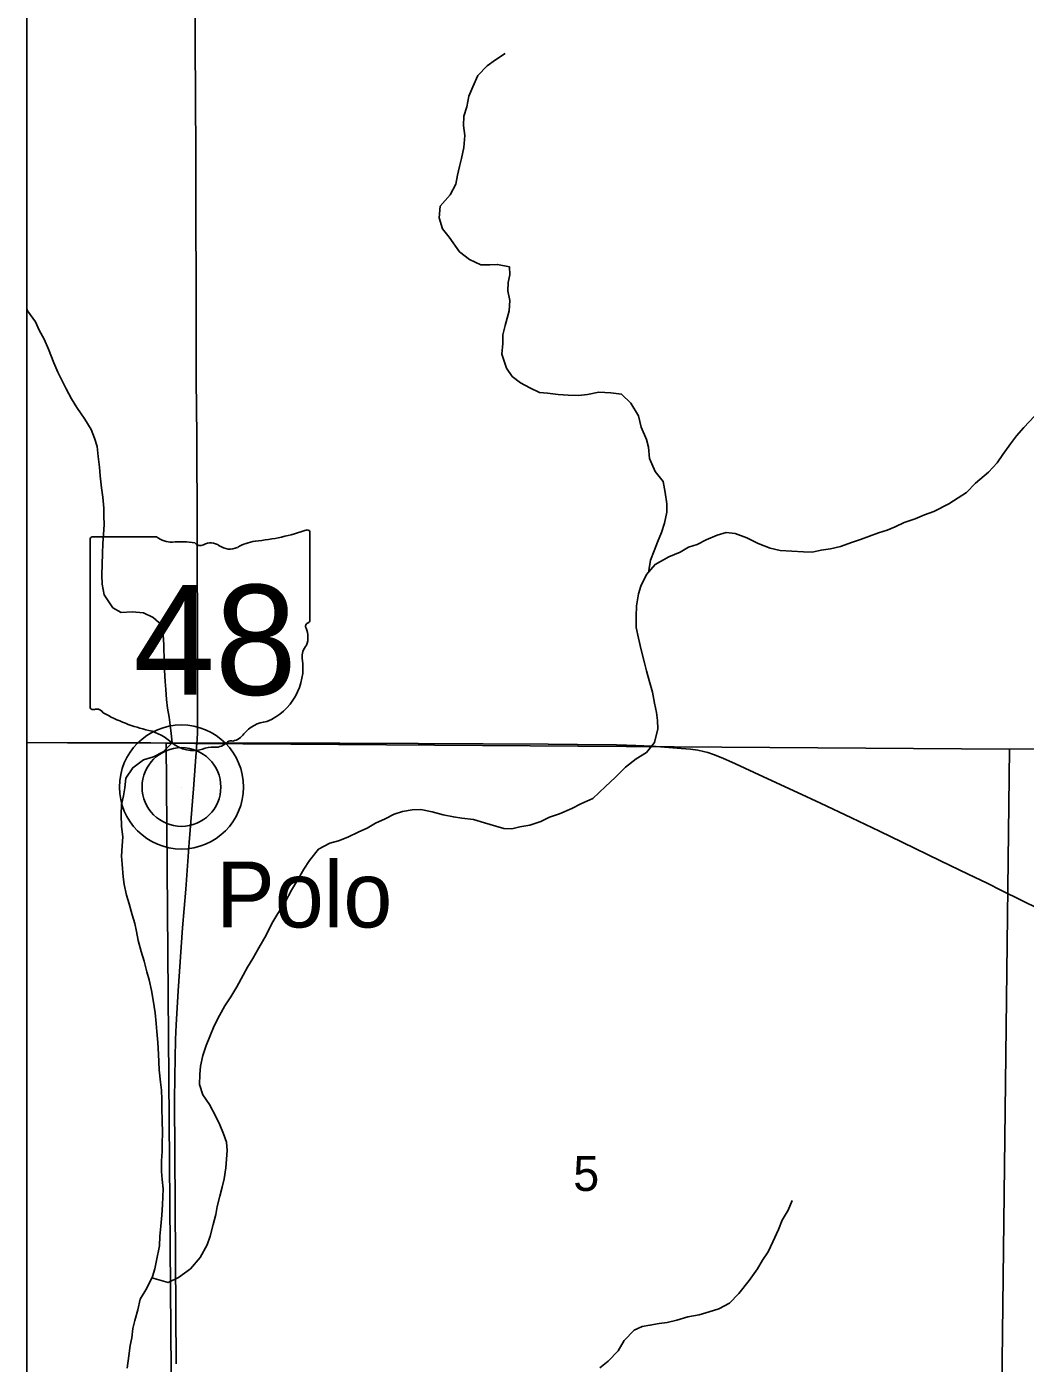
# Model space of a CAD drawing. Extents: x -87 to 2145, y -2128 to 440.
# Drawn here: x -47.037 to -45.839, y -693.821 to -692.218 of the extents above; entities that cross this region are included whole.
import ezdxf

# ---------------------------------------------------------------- set-up
doc = ezdxf.new("R2010")
doc.units = 0
for name, color, linetype in [('GM_X_County_Road', 7, 'Continuous'), ('GM_X_Minor_River', 7, 'Continuous'), ('GM_X_Section', 7, 'Continuous'), ('GM_X_Section_Text', 7, 'Continuous'), ('GM_X_State_Location', 7, 'Continuous'), ('GM_X_State_Route', 7, 'Continuous'), ('GM_X_State_Shield', 7, 'Continuous'), ('GM_X_Township_Text', 7, 'Continuous'), ('GM_X_Unincorporated', 7, 'Continuous'), ('GM_X_Unincorporated_Location', 7, 'Continuous'), ('GM_X_Unincorporated_Text', 7, 'Continuous'), ('SH_Cut_Line', 7, 'Continuous'), ('SN_P_Text', 7, 'Continuous')]:
    doc.layers.add(name, color=color, linetype=linetype)

msp = doc.modelspace()

# ---------------------------------------------------------------- linework, layer by layer
at = {"layer": 'GM_X_County_Road'}
for points in [[(-47.0365, -693.0767), (-46.9876, -693.0768), (-46.9472, -693.0769), (-46.9062, -693.0771), (-46.8876, -693.0771), (-46.8348, -693.0773), (-46.8325, -693.0773)], [(-46.8325, -693.0773), (-46.7112, -693.0773), (-46.6609, -693.0774), (-46.5671, -693.0779), (-46.4111, -693.0786), (-46.3757, -693.079), (-46.3291, -693.0794), (-46.3173, -693.0798), (-46.3061, -693.0801), (-46.2862, -693.0811), (-46.2515, -693.0836), (-46.2403, -693.0846), (-46.2317, -693.0858), (-46.2249, -693.0872), (-46.2195, -693.0886), (-46.2129, -693.0908), (-46.2014, -693.0955), (-46.1865, -693.102), (-46.1526, -693.1175), (-46.112, -693.1363), (-46.0844, -693.1492), (-46.0474, -693.1668), (-46.0138, -693.1828), (-45.9863, -693.1961), (-45.9405, -693.2184), (-45.9075, -693.2343), (-45.8845, -693.2453), (-45.8674, -693.2541), (-45.8211, -693.2769)]]:
    msp.add_lwpolyline(points, dxfattribs=at)
at = {"layer": 'GM_X_Minor_River'}
for points in [[(-46.2909, -692.8725), (-46.2899, -692.8677), (-46.2882, -692.8579), (-46.2841, -692.8468), (-46.2801, -692.8363), (-46.2752, -692.8248), (-46.2715, -692.8136), (-46.2689, -692.8001), (-46.2687, -692.7903), (-46.2707, -692.7767), (-46.2731, -692.7635), (-46.2827, -692.7516), (-46.2896, -692.7361), (-46.2908, -692.7225), (-46.2933, -692.713), (-46.2994, -692.6982), (-46.3029, -692.6846), (-46.3121, -692.6697), (-46.3233, -692.6586), (-46.3358, -692.6571), (-46.3502, -692.6564), (-46.364, -692.6591), (-46.3747, -692.6604), (-46.3869, -692.6601), (-46.3991, -692.6591), (-46.412, -692.6577), (-46.4215, -692.6567), (-46.4332, -692.6512), (-46.4444, -692.6453), (-46.4542, -692.6376), (-46.4612, -692.6276), (-46.4665, -692.611), (-46.4655, -692.5982), (-46.4656, -692.5877), (-46.4627, -692.5764), (-46.4577, -692.5589), (-46.4571, -692.5465), (-46.4595, -692.5347), (-46.4589, -692.525), (-46.4571, -692.5156), (-46.4573, -692.5062), (-46.4717, -692.5032), (-46.4812, -692.5038), (-46.4919, -692.5035), (-46.5055, -692.4972), (-46.5174, -692.4883), (-46.53, -692.4707), (-46.5378, -692.4607), (-46.5417, -692.4475), (-46.5406, -692.4332), (-46.5285, -692.4199), (-46.5217, -692.4069), (-46.5199, -692.396), (-46.5174, -692.3859), (-46.5149, -692.3761), (-46.5123, -692.363), (-46.5109, -692.3487), (-46.5125, -692.3366), (-46.5122, -692.3253), (-46.5086, -692.3144), (-46.5064, -692.3016), (-46.5016, -692.2904), (-46.4955, -692.2766), (-46.4842, -692.2651), (-46.4742, -692.2578), (-46.4626, -692.2501)], [(-46.8622, -693.0771), (-46.8637, -693.062), (-46.8657, -693.0462), (-46.8677, -693.0352), (-46.869, -693.0251), (-46.8695, -693.013), (-46.8704, -693.0032), (-46.8712, -692.9897), (-46.8718, -692.9803), (-46.8721, -692.9592), (-46.8729, -692.9476), (-46.875, -692.9355), (-46.885, -692.9266), (-46.8963, -692.9211), (-46.91, -692.9197), (-46.9234, -692.9205), (-46.9331, -692.915), (-46.9435, -692.8994), (-46.9462, -692.8865), (-46.9463, -692.8757), (-46.9458, -692.8498), (-46.9451, -692.8378), (-46.9445, -692.8272), (-46.9438, -692.8152), (-46.944, -692.8051), (-46.9441, -692.7957), (-46.9454, -692.7825), (-46.947, -692.7712), (-46.9486, -692.7569), (-46.9491, -692.7464), (-46.9507, -692.7336), (-46.952, -692.7216), (-46.9552, -692.7114), (-46.9591, -692.7011), (-46.9668, -692.6889), (-46.9764, -692.6748), (-46.9827, -692.6645), (-46.9892, -692.6524), (-46.994, -692.6429), (-46.9991, -692.6326), (-47.0042, -692.6212), (-47.0103, -692.605), (-47.0157, -692.5928), (-47.0215, -692.5822), (-47.0259, -692.5719), (-47.0355, -692.5589), (-47.0365, -692.5566)], [(-46.2217, -692.8335), (-46.2083, -692.8278), (-46.1975, -692.8247), (-46.1869, -692.8257), (-46.1729, -692.8309), (-46.159, -692.838), (-46.1446, -692.8436), (-46.1329, -692.8461), (-46.1188, -692.8472), (-46.1047, -692.8479), (-46.0944, -692.8481), (-46.0837, -692.8457), (-46.0726, -692.8441), (-46.0604, -692.8414), (-46.0462, -692.8364), (-46.0366, -692.8329), (-46.0258, -692.829), (-46.0147, -692.8251), (-46.0043, -692.822), (-45.9947, -692.8177), (-45.984, -692.8127), (-45.9709, -692.8081), (-45.9597, -692.8034), (-45.9486, -692.7995), (-45.9305, -692.7902), (-45.9193, -692.7833), (-45.9092, -692.7767), (-45.8987, -692.7657), (-45.8828, -692.7525), (-45.8726, -692.7411), (-45.8659, -692.731), (-45.8565, -692.7185), (-45.8494, -692.7088), (-45.8405, -692.6989), (-45.8276, -692.6852)], [(-46.8865, -693.7186), (-46.8668, -693.7243), (-46.8545, -693.7181), (-46.8401, -693.7078), (-46.8284, -693.6941), (-46.8201, -693.6791), (-46.8164, -693.6686), (-46.8127, -693.6547), (-46.8097, -693.6426), (-46.808, -693.6328), (-46.8047, -693.6204), (-46.8022, -693.6099), (-46.7996, -693.5997), (-46.7978, -693.5865), (-46.7968, -693.5763), (-46.7962, -693.5658), (-46.7968, -693.5559), (-46.8004, -693.546), (-46.8047, -693.5349), (-46.8098, -693.525), (-46.8171, -693.5105), (-46.8252, -693.4989), (-46.8291, -693.4868), (-46.8289, -693.4747), (-46.8282, -693.4645), (-46.8253, -693.4517), (-46.8212, -693.4397), (-46.8168, -693.4289), (-46.8116, -693.4165), (-46.8052, -693.4039), (-46.7988, -693.3923), (-46.7917, -693.3815), (-46.7846, -693.3696), (-46.7719, -693.3458), (-46.7652, -693.3354), (-46.758, -693.3227), (-46.7493, -693.3075), (-46.7425, -693.2937), (-46.7354, -693.2814), (-46.7267, -693.268), (-46.7188, -693.2535), (-46.7105, -693.2398), (-46.7041, -693.2283), (-46.6974, -693.2182), (-46.6864, -693.2046), (-46.6729, -693.1974), (-46.6626, -693.1946), (-46.6514, -693.19), (-46.638, -693.1835), (-46.6283, -693.1792), (-46.6183, -693.1734), (-46.6064, -693.168), (-46.5956, -693.1623), (-46.5856, -693.1591), (-46.5741, -693.1571), (-46.5638, -693.157), (-46.5502, -693.1596), (-46.5369, -693.1633), (-46.5248, -693.1658), (-46.5146, -693.1672), (-46.5005, -693.169), (-46.4873, -693.1727), (-46.474, -693.1768), (-46.4642, -693.1796), (-46.4547, -693.1802), (-46.4451, -693.1778), (-46.4329, -693.1755), (-46.4198, -693.1713), (-46.4094, -693.1659), (-46.3975, -693.162), (-46.3825, -693.1556), (-46.3717, -693.1502), (-46.3575, -693.1438), (-46.3423, -693.1294), (-46.3306, -693.1184), (-46.3185, -693.1063), (-46.3054, -693.096), (-46.293, -693.0884), (-46.2836, -693.0766), (-46.2794, -693.0601), (-46.2799, -693.05), (-46.2813, -693.0405), (-46.2837, -693.0292), (-46.286, -693.016), (-46.2899, -693.0023), (-46.2931, -692.9906), (-46.2955, -692.9808), (-46.2997, -692.9652), (-46.3029, -692.9516), (-46.3056, -692.9388), (-46.3057, -692.9256), (-46.305, -692.9125), (-46.3028, -692.8982), (-46.2999, -692.8889), (-46.2931, -692.8751), (-46.2829, -692.863), (-46.2664, -692.8539), (-46.2529, -692.8482), (-46.2429, -692.8424), (-46.2325, -692.8389), (-46.2217, -692.8335)], [(-46.9229, -693.1509), (-46.9204, -693.1405), (-46.919, -693.1307), (-46.9176, -693.1194), (-46.9093, -693.1068), (-46.8965, -693.0974), (-46.8846, -693.0939), (-46.8727, -693.0878), (-46.8622, -693.0771)], [(-46.9159, -693.827), (-46.914, -693.8119), (-46.9123, -693.7998), (-46.9105, -693.7904), (-46.9091, -693.7794), (-46.907, -693.7696), (-46.9033, -693.7568), (-46.9004, -693.744), (-46.8924, -693.7309), (-46.8857, -693.717), (-46.8828, -693.7076), (-46.8807, -693.6978), (-46.8772, -693.6801), (-46.877, -693.6687), (-46.8756, -693.6566), (-46.8745, -693.6434), (-46.8735, -693.6309), (-46.873, -693.6117), (-46.8739, -693.6007), (-46.8749, -693.5908), (-46.875, -693.5783), (-46.874, -693.567), (-46.8741, -693.5572), (-46.8738, -693.5451), (-46.8739, -693.5296), (-46.8743, -693.5159), (-46.8745, -693.5046), (-46.875, -693.4933), (-46.8759, -693.4838), (-46.8775, -693.469), (-46.8786, -693.4501), (-46.8794, -693.4361), (-46.8806, -693.4232), (-46.8812, -693.4134), (-46.8824, -693.4009), (-46.8847, -693.3854), (-46.8868, -693.374), (-46.8895, -693.3612), (-46.8924, -693.3517), (-46.8955, -693.3388), (-46.8994, -693.327), (-46.903, -693.3141), (-46.905, -693.3031), (-46.9067, -693.2936), (-46.9099, -693.283), (-46.9138, -693.2701), (-46.917, -693.2595), (-46.9197, -693.247), (-46.921, -693.2376), (-46.9222, -693.2225), (-46.9228, -693.213), (-46.9221, -693.2003), (-46.9211, -693.1897), (-46.9227, -693.1773), (-46.9232, -693.1633), (-46.9229, -693.1509)], [(-46.3491, -693.8266), (-46.339, -693.8185), (-46.3273, -693.8062), (-46.3198, -693.7935), (-46.3081, -693.7813), (-46.2985, -693.777), (-46.289, -693.7753), (-46.2779, -693.7733), (-46.2683, -693.772), (-46.2568, -693.7692), (-46.2434, -693.7654), (-46.23, -693.7627), (-46.2178, -693.7592), (-46.2062, -693.7557), (-46.1935, -693.7488), (-46.1822, -693.7373), (-46.1701, -693.7217), (-46.1599, -693.7079), (-46.1539, -693.6975), (-46.1472, -693.6874), (-46.1416, -693.6754), (-46.1348, -693.6605), (-46.1304, -693.6492), (-46.1232, -693.6373), (-46.1184, -693.6257)]]:
    msp.add_lwpolyline(points, dxfattribs=at)
at = {"layer": 'GM_X_Section'}
for points in [[(-46.8694, -693.0773), (-46.8349, -693.0776), (-45.8577, -693.0847), (-45.8699, -694.0845), (-46.8611, -694.0824)], [(-45.8274, -693.0842), (-44.8494, -693.0853), (-44.8488, -694.0921), (-45.8699, -694.0845), (-45.8577, -693.0847)]]:
    msp.add_lwpolyline(points, close=True, dxfattribs=at)
at = {"layer": 'GM_X_State_Route'}
msp.add_lwpolyline([(-46.8573, -693.8217), (-46.8591, -693.5055), (-46.8588, -693.4775), (-46.8579, -693.4327), (-46.8572, -693.4153), (-46.8547, -693.3744), (-46.8495, -693.2987), (-46.8456, -693.2523), (-46.8417, -693.1965), (-46.8366, -693.1321), (-46.8325, -693.0773), (-46.8322, -693.0732), (-46.8317, -693.064), (-46.8315, -693.0534), (-46.8315, -693.028), (-46.8318, -692.9466), (-46.8322, -692.8472), (-46.8321, -692.7881), (-46.8323, -692.7428), (-46.8326, -692.7092), (-46.8332, -692.6415), (-46.8333, -692.5856), (-46.8334, -692.5005), (-46.8335, -692.4744), (-46.8336, -692.4017), (-46.8338, -692.37), (-46.8343, -692.237), (-46.8346, -692.1655)], dxfattribs=at)
at = {"layer": 'GM_X_State_Shield'}
for p, q in [((-46.8807, -692.8299), (-46.958, -692.8299)), ((-46.6969, -692.9296), (-46.6969, -692.8249)), ((-46.9605, -692.8333), (-46.9605, -693.0334)), ((-46.6969, -692.9296), (-46.6969, -692.9296))]:
    msp.add_line(p, q, dxfattribs=at)
for centre, radius, start, end in [((-46.9575, -692.8329), 0.00305, 98.1301, 188.1301), ((-46.8623, -692.8066), 0.0296, 231.6195, 271.1119), ((-46.7908, -692.557), 0.2796, 275.8445, 288.9065), ((-46.6998, -692.8245), 0.00294, 351.8621, 97.738), ((-46.8525, -692.9422), 0.1064, 80.4867, 94.9883), ((-46.8284, -692.8318), 0.00855, 219.7921, 297.1024), ((-46.8158, -692.855), 0.0178, 54.4667, 119.1411), ((-46.7929, -692.8232), 0.0214, 233.8562, 294.8282), ((-46.7551, -692.891), 0.0563, 97.3462, 120.7689), ((-46.6976, -692.9373), 0.00454, 107.944, 210.337), ((-46.7265, -692.9505), 0.0273, 340.033, 23.6496), ((-46.7, -692.93), 0.00314, 289.6038, 7.7341), ((-46.6864, -692.9734), 0.0198, 136.8065, 186.9296), ((-46.7751, -692.9867), 0.0699, 292.3089, 8.9858), ((-46.9575, -693.0339), 0.00308, 171.9584, 258.3066), ((-46.957, -693.0134), 0.0235, 267.339, 280.6039), ((-46.9522, -693.045), 0.00848, 29.7484, 93.2717), ((-46.8452, -692.8652), 0.2019, 240.4129, 257.1985), ((-46.7456, -693.0896), 0.0383, 94.4031, 142.5768), ((-46.9054, -693.1233), 0.0632, 47.1842, 75.836), ((-46.7942, -693.0528), 0.0226, 282.8732, 323.2771), ((-46.837, -693.046), 0.0401, 230.7004, 286.2918), ((-46.8139, -693.1151), 0.0329, 85.6951, 111.2099), ((-46.8109, -693.0609), 0.0214, 268.777, 315.5493), ((-46.7916, -693.0803), 0.00601, 65.7517, 132.6484)]:
    msp.add_arc(centre, radius, start, end, dxfattribs=at)
at = {"layer": 'GM_X_Township_Text'}
msp.add_lwpolyline([(-47.0365, -692.0677), (-47.0365, -697.4226)], dxfattribs=at)
at = {"layer": 'GM_X_Unincorporated'}
for radius in [0.0744, 0.0472]:
    msp.add_circle((-46.8509, -693.1299), radius, dxfattribs=at)
at = {"layer": 'GM_X_Unincorporated_Location'}
msp.add_line((-46.8509, -693.1299), (-46.8509, -693.1299), dxfattribs=at)
at = {"layer": 'SH_Cut_Line'}
msp.add_lwpolyline([(-47.0365, -692.0677), (-47.0365, -697.4226)], dxfattribs=at)
at = {"layer": 'SN_P_Text'}
msp.add_lwpolyline([(-47.0365, -693.0764), (-47.0365, -694.0826), (-46.8611, -694.0824), (-46.8694, -693.0773)], close=True, dxfattribs=at)

# ---------------------------------------------------------------- texts
at = {"layer": 'GM_X_Section_Text'}
msp.add_text('5', height=0.0419, rotation=0, dxfattribs=at).set_placement((-46.381, -693.6143))
at = {"layer": 'GM_X_State_Location'}
for s in ['s', 'r']:
    msp.add_text(s, height=0.000189, dxfattribs=at).set_placement((-46.8317, -692.9467))
msp.add_text('48', height=0.000189, rotation=0, dxfattribs=at).set_placement((-46.8794, -692.9604))
at = {"layer": 'GM_X_State_Shield'}
msp.add_text('48', height=0.13184, dxfattribs=at).set_placement((-46.9088, -693.0193))
at = {"layer": 'GM_X_Unincorporated_Text'}
msp.add_text('Polo', height=0.07898, rotation=0, dxfattribs=at).set_placement((-46.8094, -693.2983))

doc.saveas('drawing.dxf')
